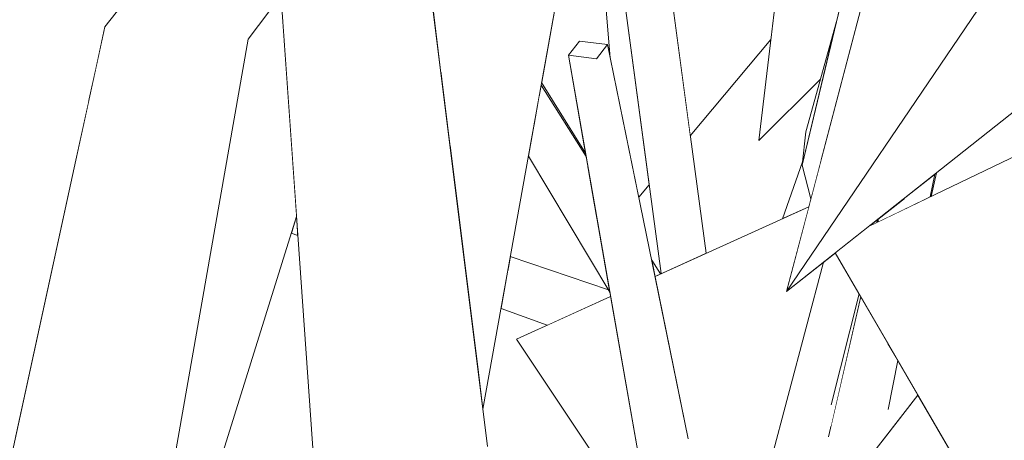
# Model space of a CAD drawing. Extents: x -289599 to -184549, y 66678 to 295474.
# Tile 288 of 656: x -263645 to -263551, y 71832 to 71872. Entities that reach past the tile are written whole.
import ezdxf

# ---------------------------------------------------------------- set-up
doc = ezdxf.new("R2010")
doc.units = 0
doc.header["$MEASUREMENT"] = 0
doc.linetypes.add('Wipeout_Contour', pattern=[1000, 0, -1000])
doc.layers.add('arch drzewa', color=8, linetype='Continuous')
doc.layers.add('arch drzewa_Nr_Pióra__4', color=8, linetype='Continuous', lineweight=9)

msp = doc.modelspace()

# ---------------------------------------------------------------- wipeouts: each hides what was drawn before it
at = {"color": 254, "linetype": 'Wipeout_Contour', "lineweight": 0, "ltscale": 1602509.216617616}
msp.add_wipeout([(-263637.931, 71921.358), (-263638.508, 71921.83), (-263637.778, 71866.935), (-263636.855, 71871.175), (-263634.271, 71874.464)], dxfattribs=at).dxf.layer = 'arch drzewa'
at = {"color": 254, "linetype": 'Wipeout_Contour', "lineweight": 0, "ltscale": 1281929.705187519}
msp.add_wipeout([(-263621.876, 71908.687), (-263622.566, 71909.235), (-263608.917, 71827.79), (-263617.562, 71906.453)], dxfattribs=at).dxf.layer = 'arch drzewa'
at = {"color": 254, "linetype": 'Wipeout_Contour', "lineweight": 0, "ltscale": 1281858.657241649}
msp.add_wipeout([(-263604.936, 71866.734), (-263604.06, 71859.723), (-263598.612, 71889.588), (-263602.28, 71888.246)], dxfattribs=at).dxf.layer = 'arch drzewa'
at = {"color": 254, "linetype": 'Wipeout_Contour', "lineweight": 0, "ltscale": 1281768.239427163}
msp.add_wipeout([(-263590.173, 71868.139), (-263581.489, 71832.066), (-263581.473, 71832.1), (-263589.121, 71869.488)], dxfattribs=at).dxf.layer = 'arch drzewa'
at = {"color": 254, "linetype": 'Wipeout_Contour', "lineweight": 0, "ltscale": 961498.338016}
msp.add_wipeout([(-263649.85, 71859.029), (-263645.367, 71832.074), (-263639.504, 71859.003)], dxfattribs=at).dxf.layer = 'arch drzewa'
at = {"color": 254, "linetype": 'Wipeout_Contour', "lineweight": 0, "ltscale": 1602145.468034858}
msp.add_wipeout([(-263570.608, 71858.336), (-263572.522, 71852.936), (-263570.006, 71854.076), (-263569.81, 71854.821), (-263570.643, 71858.017)], dxfattribs=at).dxf.layer = 'arch drzewa'
at = {"color": 254, "linetype": 'Wipeout_Contour', "lineweight": 0, "ltscale": 1281667.632962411}
msp.add_wipeout([(-263558.055, 71857.175), (-263558.483, 71855.015), (-263558.391, 71855.06), (-263557.9, 71857.298)], dxfattribs=at).dxf.layer = 'arch drzewa'
at = {"color": 254, "linetype": 'Wipeout_Contour', "lineweight": 0, "ltscale": 1281685.870286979}
msp.add_wipeout([(-263563.469, 71852.885), (-263564.225, 71852.286), (-263564.202, 71852.259), (-263563.547, 71852.575)], dxfattribs=at).dxf.layer = 'arch drzewa'
at = {"color": 254, "linetype": 'Wipeout_Contour', "lineweight": 0, "ltscale": 1281586.588736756}
msp.add_wipeout([(-263552.747, 71795.407), (-263539.292, 71836.158), (-263541.742, 71836.424), (-263548.031, 71826.978)], dxfattribs=at).dxf.layer = 'arch drzewa'

# ---------------------------------------------------------------- next in the draw order: wipeouts: each hides what was drawn before it
at = {"color": 254, "linetype": 'Wipeout_Contour', "lineweight": 0, "ltscale": 1923058.624977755}
msp.add_wipeout([(-263648.447, 71930.266), (-263638.423, 71863.968), (-263637.778, 71866.935), (-263638.508, 71921.83), (-263640.211, 71923.224), (-263642.823, 71930.206)], dxfattribs=at).dxf.layer = 'arch drzewa'
at = {"color": 254, "linetype": 'Wipeout_Contour', "lineweight": 0, "ltscale": 2563753.854256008}
msp.add_wipeout([(-263622.596, 71909.258), (-263617.086, 71830.683), (-263611.316, 71828.639), (-263609.641, 71829.575), (-263609.653, 71829.002), (-263609.63, 71828.042), (-263608.917, 71827.79), (-263622.566, 71909.235)], dxfattribs=at).dxf.layer = 'arch drzewa'
at = {"color": 254, "linetype": 'Wipeout_Contour', "lineweight": 0, "ltscale": 961399.356843}
msp.add_wipeout([(-263605.752, 71873.259), (-263604.936, 71866.734), (-263602.28, 71888.246)], dxfattribs=at).dxf.layer = 'arch drzewa'
at = {"color": 254, "linetype": 'Wipeout_Contour', "lineweight": 0, "ltscale": 961450.292683}
msp.add_wipeout([(-263634.804, 71804.398), (-263623.237, 71870.009), (-263628.858, 71868.471)], dxfattribs=at).dxf.layer = 'arch drzewa'
at = {"color": 254, "linetype": 'Wipeout_Contour', "lineweight": 0, "ltscale": 1281752.748602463}
msp.add_wipeout([(-263590.173, 71868.139), (-263582.577, 71830.353), (-263581.823, 71831.003), (-263581.489, 71832.066)], dxfattribs=at).dxf.layer = 'arch drzewa'
at = {"color": 254, "linetype": 'Wipeout_Contour', "lineweight": 0, "ltscale": 961285.308417}
msp.add_wipeout([(-263570.643, 71858.017), (-263569.522, 71855.916), (-263568.83, 71858.545)], dxfattribs=at).dxf.layer = 'arch drzewa'
at = {"color": 254, "linetype": 'Wipeout_Contour', "lineweight": 0, "ltscale": 1281672.108774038}
msp.add_wipeout([(-263560.879, 71854.937), (-263561.017, 71853.794), (-263558.483, 71855.015), (-263558.055, 71857.175)], dxfattribs=at).dxf.layer = 'arch drzewa'
at = {"color": 254, "linetype": 'Wipeout_Contour', "lineweight": 0, "ltscale": 2563270.82538672}
msp.add_wipeout([(-263563.396, 71830.227), (-263562.578, 71827.091), (-263554.127, 71820.35), (-263554.1, 71819.946), (-263553.172, 71817.164), (-263551.504, 71822.141), (-263559.644, 71836.165), (-263563.094, 71831.75)], dxfattribs=at).dxf.layer = 'arch drzewa'

# ---------------------------------------------------------------- next in the draw order: wipeouts: each hides what was drawn before it
at = {"color": 254, "linetype": 'Wipeout_Contour', "lineweight": 0, "ltscale": 2564079.41136671}
msp.add_wipeout([(-263649.04, 71900.142), (-263649.85, 71859.029), (-263639.504, 71859.003), (-263638.423, 71863.968), (-263648.447, 71930.266), (-263648.979, 71903.224), (-263644.99, 71898.746), (-263648.434, 71897.851)], dxfattribs=at).dxf.layer = 'arch drzewa'
at = {"color": 254, "linetype": 'Wipeout_Contour', "lineweight": 0, "ltscale": 961446.906142}
msp.add_wipeout([(-263623.237, 71870.009), (-263620.132, 71874.121), (-263620.176, 71874.746)], dxfattribs=at).dxf.layer = 'arch drzewa'
at = {"color": 254, "linetype": 'Wipeout_Contour', "lineweight": 0, "ltscale": 961338.46567}
msp.add_wipeout([(-263582.577, 71830.353), (-263590.173, 71868.139), (-263592.833, 71868.461)], dxfattribs=at).dxf.layer = 'arch drzewa'
at = {"color": 254, "linetype": 'Wipeout_Contour', "lineweight": 0, "ltscale": 961285.343279}
msp.add_wipeout([(-263569.522, 71855.916), (-263570.643, 71858.017), (-263569.81, 71854.821)], dxfattribs=at).dxf.layer = 'arch drzewa'
at = {"color": 254, "linetype": 'Wipeout_Contour', "lineweight": 0, "ltscale": 1281680.517477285}
msp.add_wipeout([(-263563.462, 71852.615), (-263561.017, 71853.794), (-263560.879, 71854.937), (-263563.385, 71852.951)], dxfattribs=at).dxf.layer = 'arch drzewa'
at = {"color": 254, "linetype": 'Wipeout_Contour', "lineweight": 0, "ltscale": 1281665.73365676}
msp.add_wipeout([(-263563.338, 71834.517), (-263562.477, 71834.862), (-263561.564, 71839.472), (-263562.539, 71841.153)], dxfattribs=at).dxf.layer = 'arch drzewa'

# ---------------------------------------------------------------- next in the draw order: wipeouts: each hides what was drawn before it
at = {"color": 254, "linetype": 'Wipeout_Contour', "lineweight": 0, "ltscale": 2883854.912113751}
msp.add_wipeout([(-263570.643, 71858.017), (-263568.83, 71858.545), (-263565.09, 71872.761), (-263560.979, 71873.449), (-263560.03, 71889.501), (-263560.724, 71897.14), (-263559.594, 71898.844), (-263559.48, 71898.809), (-263559.007, 71906.83)], dxfattribs=at).dxf.layer = 'arch drzewa'
at = {"color": 254, "linetype": 'Wipeout_Contour', "lineweight": 0, "ltscale": 961448.405705}
msp.add_wipeout([(-263628.858, 71868.471), (-263639.037, 71801.858), (-263634.804, 71804.398)], dxfattribs=at).dxf.layer = 'arch drzewa'
at = {"color": 254, "linetype": 'Wipeout_Contour', "lineweight": 0, "ltscale": 1281761.226005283}
msp.add_wipeout([(-263592.833, 71868.461), (-263586.151, 71830.174), (-263584.341, 71829.742), (-263582.577, 71830.353)], dxfattribs=at).dxf.layer = 'arch drzewa'
at = {"color": 254, "linetype": 'Wipeout_Contour', "lineweight": 0, "ltscale": 1281684.76485538}
msp.add_wipeout([(-263563.547, 71852.575), (-263563.462, 71852.615), (-263563.385, 71852.951), (-263563.469, 71852.885)], dxfattribs=at).dxf.layer = 'arch drzewa'
at = {"color": 254, "linetype": 'Wipeout_Contour', "lineweight": 0, "ltscale": 1281675.935433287}
msp.add_wipeout([(-263565.084, 71845.537), (-263568.125, 71832.26), (-263563.338, 71834.517), (-263562.539, 71841.153)], dxfattribs=at).dxf.layer = 'arch drzewa'

# ---------------------------------------------------------------- next in the draw order: wipeouts: each hides what was drawn before it
at = {"color": 254, "linetype": 'Wipeout_Contour', "lineweight": 0, "ltscale": 961466.953269}
msp.add_wipeout([(-263639.037, 71801.858), (-263628.858, 71868.471), (-263636.855, 71871.175)], dxfattribs=at).dxf.layer = 'arch drzewa'
at = {"color": 254, "linetype": 'Wipeout_Contour', "lineweight": 0, "ltscale": 961288.574778}
msp.add_wipeout([(-263570.643, 71858.017), (-263567.388, 71871.674), (-263570.285, 71861.193)], dxfattribs=at).dxf.layer = 'arch drzewa'
at = {"color": 254, "linetype": 'Wipeout_Contour', "lineweight": 0, "ltscale": 1281807.456863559}
msp.add_wipeout([(-263591.781, 71869.809), (-263592.833, 71868.461), (-263590.173, 71868.139), (-263589.121, 71869.488)], dxfattribs=at).dxf.layer = 'arch drzewa'
at = {"color": 254, "linetype": 'Wipeout_Contour', "lineweight": 0, "ltscale": 1281809.244788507}
msp.add_wipeout([(-263595.431, 71865.628), (-263595.605, 71864.655), (-263590.967, 71857.769), (-263591.157, 71858.862)], dxfattribs=at).dxf.layer = 'arch drzewa'
at = {"color": 254, "linetype": 'Wipeout_Contour', "lineweight": 0, "ltscale": 1281761.864732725}
msp.add_wipeout([(-263584.101, 71847.69), (-263584.931, 71849.003), (-263584.873, 71848.723), (-263584.16, 71847.663)], dxfattribs=at).dxf.layer = 'arch drzewa'
at = {"color": 254, "linetype": 'Wipeout_Contour', "lineweight": 0, "ltscale": 1281683.980338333}
msp.add_wipeout([(-263567.878, 71835.31), (-263567.941, 71833.063), (-263565.084, 71845.537), (-263565.243, 71845.812)], dxfattribs=at).dxf.layer = 'arch drzewa'

# ---------------------------------------------------------------- next in the draw order: wipeouts: each hides what was drawn before it
at = {"color": 254, "linetype": 'Wipeout_Contour', "lineweight": 0, "ltscale": 1281937.114670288}
msp.add_wipeout([(-263620.536, 71879.889), (-263628.858, 71868.471), (-263623.237, 71870.009), (-263620.176, 71874.746)], dxfattribs=at).dxf.layer = 'arch drzewa'
at = {"color": 254, "linetype": 'Wipeout_Contour', "lineweight": 0, "ltscale": 1602160.00170151}
msp.add_wipeout([(-263572.62, 71878.208), (-263574.765, 71860.354), (-263568.905, 71866.184), (-263567.388, 71871.674), (-263566.274, 71876.347)], dxfattribs=at).dxf.layer = 'arch drzewa'
at = {"color": 254, "linetype": 'Wipeout_Contour', "lineweight": 0, "ltscale": 1602444.189285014}
msp.add_wipeout([(-263636.855, 71871.175), (-263648.29, 71818.645), (-263640.037, 71807.513), (-263643.369, 71802.756), (-263639.037, 71801.858)], dxfattribs=at).dxf.layer = 'arch drzewa'
at = {"color": 254, "linetype": 'Wipeout_Contour', "lineweight": 0, "ltscale": 1281806.966826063}
msp.add_wipeout([(-263595.91, 71862.959), (-263590.292, 71853.902), (-263590.967, 71857.769), (-263595.605, 71864.655)], dxfattribs=at).dxf.layer = 'arch drzewa'
at = {"color": 254, "linetype": 'Wipeout_Contour', "lineweight": 0, "ltscale": 961321.074817}
msp.add_wipeout([(-263584.873, 71848.723), (-263584.615, 71847.457), (-263584.16, 71847.663)], dxfattribs=at).dxf.layer = 'arch drzewa'

# ---------------------------------------------------------------- next in the draw order: wipeouts: each hides what was drawn before it
at = {"color": 254, "linetype": 'Wipeout_Contour', "lineweight": 0, "ltscale": 1602227.64472426}
msp.add_wipeout([(-263586.664, 71882.327), (-263588.255, 71884.006), (-263583.428, 71847.995), (-263579.765, 71849.654), (-263584.041, 71881.558)], dxfattribs=at).dxf.layer = 'arch drzewa'
at = {"color": 254, "linetype": 'Wipeout_Contour', "lineweight": 0, "ltscale": 961456.004187}
msp.add_wipeout([(-263628.858, 71868.471), (-263620.536, 71879.889), (-263620.668, 71881.769)], dxfattribs=at).dxf.layer = 'arch drzewa'
at = {"color": 254, "linetype": 'Wipeout_Contour', "lineweight": 0, "ltscale": 1281645.48472016}
msp.add_wipeout([(-263564.348, 71852.189), (-263567.496, 71849.693), (-263551.387, 71821.938), (-263535.823, 71865.937)], dxfattribs=at).dxf.layer = 'arch drzewa'
at = {"color": 254, "linetype": 'Wipeout_Contour', "lineweight": 0, "ltscale": 1281804.711266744}
msp.add_wipeout([(-263595.91, 71862.959), (-263596.133, 71861.715), (-263590.106, 71852.839), (-263590.292, 71853.902)], dxfattribs=at).dxf.layer = 'arch drzewa'

# ---------------------------------------------------------------- next in the draw order: wipeouts: each hides what was drawn before it
at = {"color": 254, "linetype": 'Wipeout_Contour', "lineweight": 0, "ltscale": 1281956.16723613}
msp.add_wipeout([(-263621.313, 71890.961), (-263636.855, 71871.175), (-263628.858, 71868.471), (-263620.668, 71881.769)], dxfattribs=at).dxf.layer = 'arch drzewa'
at = {"color": 254, "linetype": 'Wipeout_Contour', "lineweight": 0, "ltscale": 1281801.082686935}
msp.add_wipeout([(-263596.133, 71861.715), (-263596.639, 71858.893), (-263588.908, 71845.973), (-263590.106, 71852.839)], dxfattribs=at).dxf.layer = 'arch drzewa'
at = {"color": 254, "linetype": 'Wipeout_Contour', "lineweight": 0, "ltscale": 961265.894979}
msp.add_wipeout([(-263564.225, 71852.286), (-263564.348, 71852.189), (-263564.202, 71852.259)], dxfattribs=at).dxf.layer = 'arch drzewa'

# ---------------------------------------------------------------- next in the draw order: linework, layer by layer
at = {"layer": 'arch drzewa_Nr_Pióra__4', "linetype": 'Continuous'}
msp.add_line((-263648.29, 71818.645), (-263636.855, 71871.175), dxfattribs=at)

# ---------------------------------------------------------------- next in the draw order: wipeouts: each hides what was drawn before it
at = {"color": 254, "linetype": 'Wipeout_Contour', "lineweight": 0, "ltscale": 1281828.098969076}
msp.add_wipeout([(-263598.612, 71889.588), (-263601.379, 71838.28), (-263600.951, 71834.856), (-263591.528, 71887.387)], dxfattribs=at).dxf.layer = 'arch drzewa'
at = {"color": 254, "linetype": 'Wipeout_Contour', "lineweight": 0, "ltscale": 1602395.748144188}
msp.add_wipeout([(-263634.804, 71804.398), (-263635.146, 71800.341), (-263618.661, 71853.153), (-263620.132, 71874.121), (-263623.237, 71870.009)], dxfattribs=at).dxf.layer = 'arch drzewa'

# ---------------------------------------------------------------- next in the draw order: linework, layer by layer
at = {"layer": 'arch drzewa_Nr_Pióra__4', "linetype": 'Continuous'}
for p, q in [((-263636.855, 71871.175), (-263621.313, 71890.961)), ((-263623.237, 71870.009), (-263620.132, 71874.121)), ((-263634.804, 71804.398), (-263623.237, 71870.009))]:
    msp.add_line(p, q, dxfattribs=at)

# ---------------------------------------------------------------- next in the draw order: wipeouts: each hides what was drawn before it
at = {"color": 254, "linetype": 'Wipeout_Contour', "lineweight": 0, "ltscale": 961380.930341}
msp.add_wipeout([(-263598.612, 71889.588), (-263604.06, 71859.723), (-263601.379, 71838.28)], dxfattribs=at).dxf.layer = 'arch drzewa'
at = {"color": 254, "linetype": 'Wipeout_Contour', "lineweight": 0, "ltscale": 961424.020117}
msp.add_wipeout([(-263619.154, 71851.575), (-263618.535, 71851.353), (-263618.661, 71853.153)], dxfattribs=at).dxf.layer = 'arch drzewa'

# ---------------------------------------------------------------- next in the draw order: linework, layer by layer
at = {"layer": 'arch drzewa_Nr_Pióra__4', "linetype": 'Continuous'}
for p, q in [((-263635.146, 71800.341), (-263618.661, 71853.153)), ((-263618.535, 71851.353), (-263619.154, 71851.575))]:
    msp.add_line(p, q, dxfattribs=at)

# ---------------------------------------------------------------- next in the draw order: wipeouts: each hides what was drawn before it
at = {"color": 254, "linetype": 'Wipeout_Contour', "lineweight": 0, "ltscale": 1922873.77662274}
msp.add_wipeout([(-263617.503, 71906.414), (-263600.507, 71831.305), (-263610.237, 71909.138), (-263614.113, 71907.956), (-263616.375, 71905.66), (-263616.73, 71905.916)], dxfattribs=at).dxf.layer = 'arch drzewa'
at = {"color": 254, "linetype": 'Wipeout_Contour', "lineweight": 0, "ltscale": 1922685.45902415}
msp.add_wipeout([(-263598.585, 71848.046), (-263588.939, 71845.498), (-263588.833, 71845.546), (-263588.908, 71845.973), (-263589.026, 71846.171), (-263598.354, 71849.331)], dxfattribs=at).dxf.layer = 'arch drzewa'

# ---------------------------------------------------------------- next in the draw order: wipeouts: each hides what was drawn before it
at = {"color": 254, "linetype": 'Wipeout_Contour', "lineweight": 0, "ltscale": 1281884.098911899}
msp.add_wipeout([(-263617.503, 71906.414), (-263617.562, 71906.453), (-263608.917, 71827.79), (-263600.507, 71831.305)], dxfattribs=at).dxf.layer = 'arch drzewa'
at = {"color": 254, "linetype": 'Wipeout_Contour', "lineweight": 0, "ltscale": 1602245.766358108}
msp.add_wipeout([(-263599.238, 71844.406), (-263594.842, 71842.824), (-263589.873, 71845.075), (-263588.939, 71845.498), (-263598.585, 71848.046)], dxfattribs=at).dxf.layer = 'arch drzewa'

# ---------------------------------------------------------------- next in the draw order: linework, layer by layer
at = {"layer": 'arch drzewa_Nr_Pióra__4', "linetype": 'Continuous'}
for p, q in [((-263617.086, 71830.683), (-263622.596, 71909.258)), ((-263600.507, 71831.305), (-263610.237, 71909.138))]:
    msp.add_line(p, q, dxfattribs=at)

# ---------------------------------------------------------------- next in the draw order: wipeouts: each hides what was drawn before it
at = {"color": 254, "linetype": 'Wipeout_Contour', "lineweight": 0, "ltscale": 1602239.056993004}
msp.add_wipeout([(-263588.813, 71884.595), (-263588.899, 71884.069), (-263584.027, 71847.724), (-263583.428, 71847.995), (-263588.255, 71884.006)], dxfattribs=at).dxf.layer = 'arch drzewa'

# ---------------------------------------------------------------- next in the draw order: wipeouts: each hides what was drawn before it
at = {"color": 254, "linetype": 'Wipeout_Contour', "lineweight": 0, "ltscale": 1602243.85404711}
msp.add_wipeout([(-263590.092, 71882.358), (-263588.86, 71868.209), (-263586.153, 71854.978), (-263585.159, 71856.166), (-263588.803, 71883.357)], dxfattribs=at).dxf.layer = 'arch drzewa'
at = {"color": 254, "linetype": 'Wipeout_Contour', "lineweight": 0, "ltscale": 1281760.563455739}
msp.add_wipeout([(-263584.041, 71881.558), (-263581.262, 71860.821), (-263573.61, 71869.962), (-263572.62, 71878.208)], dxfattribs=at).dxf.layer = 'arch drzewa'
at = {"color": 254, "linetype": 'Wipeout_Contour', "lineweight": 0, "ltscale": 4486081.342812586}
msp.add_wipeout([(-263588.833, 71845.546), (-263597.784, 71841.491), (-263578.275, 71812.324), (-263568.612, 71848.809), (-263572.124, 71846.026), (-263570.006, 71854.076), (-263584.615, 71847.457), (-263581.473, 71832.1), (-263581.489, 71832.066), (-263581.823, 71831.003), (-263580.914, 71828.275), (-263580.645, 71827.772), (-263584.341, 71829.742), (-263586.151, 71830.174)], dxfattribs=at).dxf.layer = 'arch drzewa'

# ---------------------------------------------------------------- next in the draw order: linework, layer by layer
at = {"layer": 'arch drzewa_Nr_Pióra__4', "linetype": 'Continuous'}
for p, q in [((-263579.765, 71849.654), (-263584.041, 71881.558)), ((-263574.765, 71860.354), (-263572.62, 71878.208)), ((-263581.262, 71860.821), (-263573.61, 71869.962)), ((-263586.153, 71854.978), (-263585.159, 71856.166)), ((-263589.026, 71846.171), (-263598.354, 71849.331)), ((-263584.101, 71847.69), (-263584.931, 71849.003)), ((-263597.784, 71841.491), (-263588.833, 71845.546)), ((-263594.842, 71842.824), (-263599.238, 71844.406))]:
    msp.add_line(p, q, dxfattribs=at)

# ---------------------------------------------------------------- next in the draw order: wipeouts: each hides what was drawn before it
at = {"color": 254, "linetype": 'Wipeout_Contour', "lineweight": 0, "ltscale": 2563622.686248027}
msp.add_wipeout([(-263595.385, 71865.885), (-263591.211, 71859.17), (-263592.833, 71868.461), (-263591.781, 71869.809), (-263589.121, 71869.488), (-263588.86, 71868.209), (-263590.092, 71882.358), (-263592.808, 71880.252)], dxfattribs=at).dxf.layer = 'arch drzewa'
at = {"color": 254, "linetype": 'Wipeout_Contour', "lineweight": 0, "ltscale": 3524622.376984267}
msp.add_wipeout([(-263568.612, 71848.809), (-263578.275, 71812.324), (-263559.644, 71836.165), (-263561.564, 71839.472), (-263562.477, 71834.862), (-263563.338, 71834.517), (-263568.125, 71832.26), (-263567.941, 71833.063), (-263567.878, 71835.31), (-263565.243, 71845.812), (-263567.496, 71849.693)], dxfattribs=at).dxf.layer = 'arch drzewa'

# ---------------------------------------------------------------- next in the draw order: linework, layer by layer
at = {"layer": 'arch drzewa_Nr_Pióra__4', "linetype": 'Continuous'}
for p, q in [((-263600.951, 71834.856), (-263591.528, 71887.387)), ((-263584.027, 71847.724), (-263588.899, 71884.069)), ((-263590.092, 71882.358), (-263588.86, 71868.209)), ((-263592.833, 71868.461), (-263591.781, 71869.809)), ((-263591.781, 71869.809), (-263589.121, 71869.488)), ((-263589.121, 71869.488), (-263590.173, 71868.139)), ((-263581.455, 71832.013), (-263589.121, 71869.488)), ((-263590.173, 71868.139), (-263592.833, 71868.461)), ((-263586.135, 71830.084), (-263592.833, 71868.461)), ((-263591.157, 71858.862), (-263595.431, 71865.628)), ((-263591.211, 71859.17), (-263595.385, 71865.885)), ((-263588.908, 71845.973), (-263596.639, 71858.893)), ((-263568.138, 71832.205), (-263565.084, 71845.537)), ((-263578.275, 71812.324), (-263597.784, 71841.491)), ((-263562.488, 71834.808), (-263561.564, 71839.472)), ((-263578.275, 71812.324), (-263559.644, 71836.165))]:
    msp.add_line(p, q, dxfattribs=at)

# ---------------------------------------------------------------- next in the draw order: wipeouts: each hides what was drawn before it
at = {"color": 254, "linetype": 'Wipeout_Contour', "lineweight": 0, "ltscale": 1281668.720221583}
msp.add_wipeout([(-263572.124, 71846.026), (-263553.992, 71872.761), (-263531.235, 71878.429), (-263565.09, 71872.761)], dxfattribs=at).dxf.layer = 'arch drzewa'

# ---------------------------------------------------------------- next in the draw order: wipeouts: each hides what was drawn before it
at = {"color": 254, "linetype": 'Wipeout_Contour', "lineweight": 0, "ltscale": 961241.2361}
msp.add_wipeout([(-263572.124, 71846.026), (-263531.235, 71878.429), (-263553.992, 71872.761)], dxfattribs=at).dxf.layer = 'arch drzewa'

# ---------------------------------------------------------------- next in the draw order: linework, layer by layer
at = {"layer": 'arch drzewa_Nr_Pióra__4', "linetype": 'Continuous'}
for p, q in [((-263570.643, 71858.017), (-263559.007, 71906.83)), ((-263531.235, 71878.429), (-263572.124, 71846.026)), ((-263572.124, 71846.026), (-263565.09, 71872.761)), ((-263572.124, 71846.026), (-263553.992, 71872.761)), ((-263570.285, 71861.193), (-263567.388, 71871.674)), ((-263568.905, 71866.184), (-263574.765, 71860.354)), ((-263564.348, 71852.189), (-263535.823, 71865.937)), ((-263570.643, 71858.017), (-263570.285, 71861.193)), ((-263572.522, 71852.936), (-263570.608, 71858.336)), ((-263569.81, 71854.821), (-263570.643, 71858.017)), ((-263558.483, 71855.015), (-263558.055, 71857.175)), ((-263558.391, 71855.06), (-263557.9, 71857.298)), ((-263584.615, 71847.457), (-263570.006, 71854.076)), ((-263563.547, 71852.575), (-263563.469, 71852.885)), ((-263563.462, 71852.615), (-263563.385, 71852.951)), ((-263551.387, 71821.938), (-263567.496, 71849.693)), ((-263568.612, 71848.809), (-263578.275, 71812.324)), ((-263567.892, 71835.255), (-263565.243, 71845.812))]:
    msp.add_line(p, q, dxfattribs=at)

doc.saveas('drawing.dxf')
